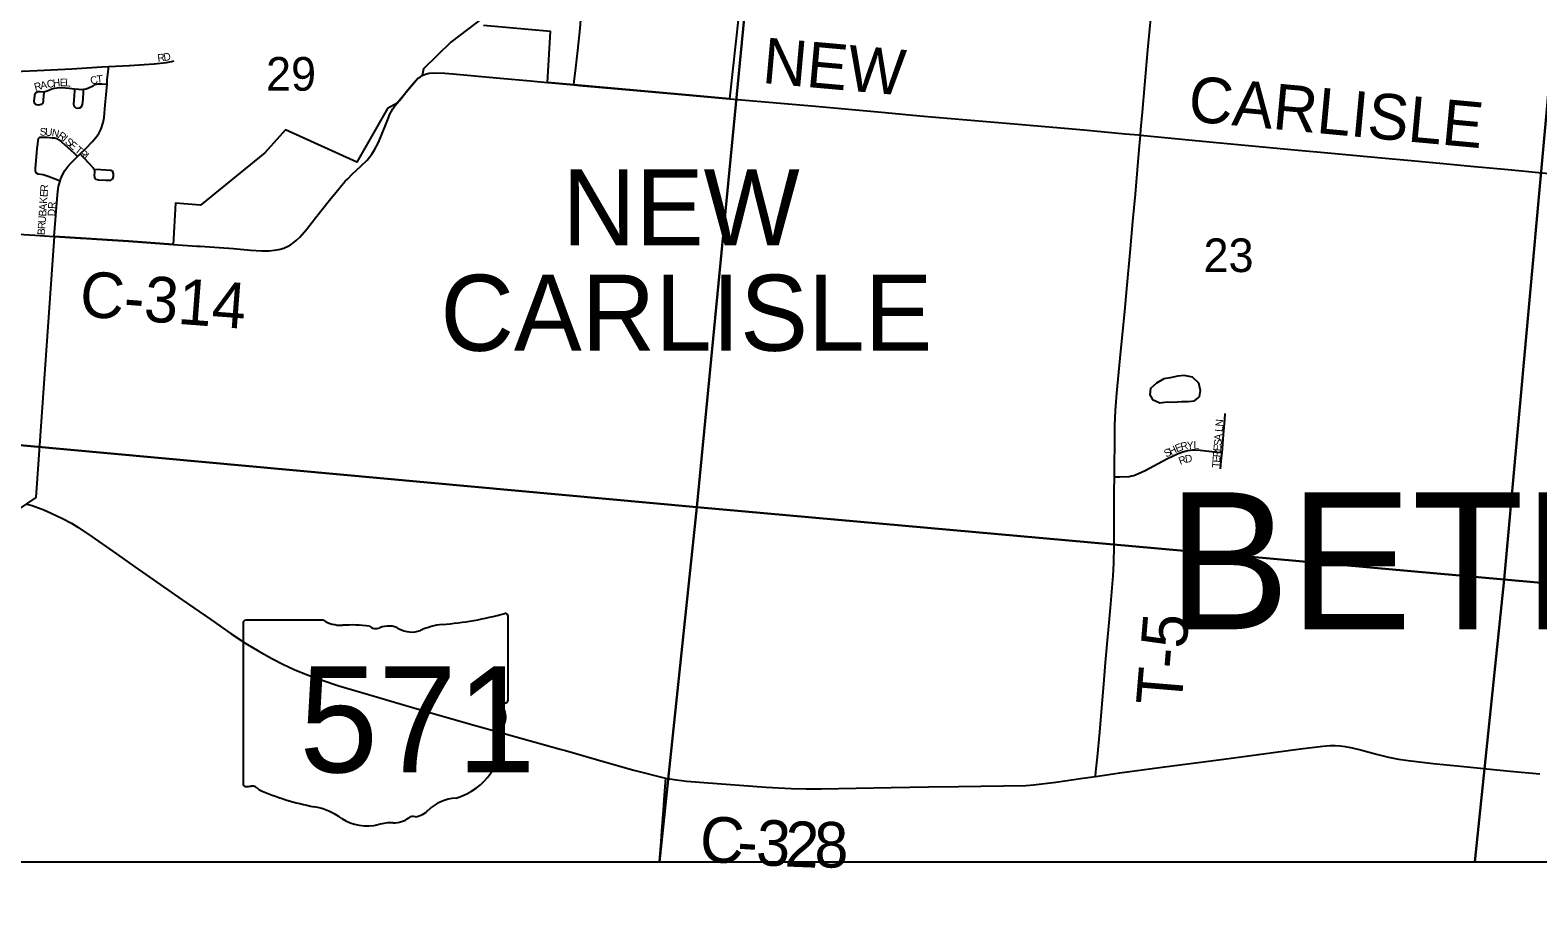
# Model space of a CAD drawing. Extents: x 0 to 680, y 0 to 440.
# Drawn here: x 166.66 to 196.03, y 322.85 to 340.03 of the extents above; entities that cross this region are included whole.
import ezdxf

# ---------------------------------------------------------------- set-up
doc = ezdxf.new("R2010")
doc.units = 0
for name, color, linetype in [('GM_X_City_Street', 7, 'Continuous'), ('GM_X_City_Street_Text', 7, 'Continuous'), ('GM_X_Corporation', 7, 'Continuous'), ('GM_X_Corporation_Text', 7, 'Continuous'), ('GM_X_County_Road', 7, 'Continuous'), ('GM_X_County_Road_Text', 7, 'Continuous'), ('GM_X_Minor_Lake', 7, 'Continuous'), ('GM_X_Section', 7, 'Continuous'), ('GM_X_Section_Text', 7, 'Continuous'), ('GM_X_State_Location', 7, 'Continuous'), ('GM_X_State_Route', 7, 'Continuous'), ('GM_X_State_Shield', 7, 'Continuous'), ('GM_X_Township_Road', 7, 'Continuous'), ('GM_X_Township_Road_Text', 7, 'Continuous'), ('GM_X_Township_Subdivision', 7, 'Continuous'), ('GM_X_Township_Subdivision_Text', 7, 'Continuous'), ('GM_X_Township_Text', 7, 'Continuous'), ('SH_Text', 7, 'Continuous')]:
    doc.layers.add(name, color=color, linetype=linetype)

msp = doc.modelspace()

# ---------------------------------------------------------------- linework, layer by layer
at = {"layer": 'GM_X_City_Street'}
for points in [[(177.25, 338.964), (177.257, 339.033), (177.286, 339.295), (177.327, 339.634), (177.371, 340.067), (177.397, 340.398)], [(165.083, 339.159), (165.198, 339.162), (165.295, 339.165), (165.537, 339.177), (165.875, 339.199), (166.213, 339.218), (166.794, 339.243), (167.471, 339.278), (168.052, 339.315), (168.188, 339.322)], [(168.156, 338.98), (168.162, 339.062), (168.183, 339.277), (168.188, 339.322)], [(168.188, 339.322), (168.597, 339.342)], [(168.597, 339.342), (168.597, 339.342), (169.077, 339.378), (169.316, 339.403), (169.411, 339.419), (169.457, 339.431)], [(167.635, 337.621), (167.734, 337.718), (167.872, 337.859), (167.934, 337.934), (167.965, 337.969), (167.995, 338.019), (168.043, 338.109), (168.083, 338.229), (168.101, 338.328), (168.122, 338.579), (168.141, 338.772), (168.156, 338.98)], [(167.701, 338.88), (167.705, 338.881), (167.752, 338.891), (167.797, 338.908), (167.885, 338.948), (167.924, 338.97), (167.975, 338.985), (168.056, 338.983), (168.156, 338.98)], [(166.929, 338.818), (166.919, 338.765), (166.912, 338.651), (166.905, 338.609), (166.874, 338.58), (166.828, 338.567), (166.781, 338.576), (166.746, 338.608), (166.74, 338.655), (166.749, 338.752), (166.755, 338.796), (166.779, 338.818), (166.807, 338.833), (166.852, 338.835), (166.899, 338.828), (166.947, 338.837), (166.992, 338.852), (167.082, 338.89), (167.128, 338.903), (167.176, 338.909), (167.272, 338.911), (167.417, 338.903), (167.523, 338.891)], [(167.523, 338.891), (167.52, 338.848), (167.513, 338.757), (167.504, 338.591), (167.509, 338.56), (167.529, 338.534), (167.551, 338.519), (167.581, 338.509), (167.628, 338.515), (167.659, 338.537), (167.68, 338.583), (167.691, 338.683), (167.699, 338.838), (167.701, 338.88)], [(167.523, 338.891), (167.609, 338.88), (167.658, 338.877), (167.701, 338.88)], [(167.242, 337.091), (167.143, 337.13), (167.012, 337.182), (166.913, 337.211), (166.818, 337.227), (166.783, 337.245), (166.762, 337.284), (166.761, 337.339), (166.773, 337.483), (166.798, 337.723), (166.809, 337.819), (166.813, 337.872), (166.823, 337.92), (166.848, 337.945), (166.896, 337.949), (166.989, 337.943), (167.089, 337.936), (167.135, 337.931), (167.181, 337.922), (167.222, 337.895), (167.268, 337.856), (167.513, 337.635), (167.584, 337.571)], [(167.242, 337.091), (167.252, 337.123), (167.29, 337.212), (167.312, 337.255), (167.337, 337.297), (167.394, 337.376), (167.458, 337.449), (167.562, 337.551), (167.584, 337.571)], [(167.584, 337.571), (167.635, 337.621)], [(167.635, 337.621), (167.685, 337.565), (167.723, 337.524), (167.791, 337.453), (167.887, 337.346), (167.909, 337.312), (167.91, 337.257), (167.908, 337.208), (167.911, 337.16), (167.941, 337.126), (167.988, 337.116), (168.133, 337.106), (168.18, 337.105), (168.229, 337.107), (168.266, 337.137), (168.28, 337.182), (168.283, 337.23), (168.27, 337.275), (168.229, 337.298), (168.132, 337.305), (167.933, 337.319)], [(167.127, 336.013), (167.182, 336.742), (167.195, 336.887), (167.21, 336.983), (167.221, 337.03), (167.242, 337.091)], [(165.811, 336.101), (166.214, 336.072), (166.748, 336.038), (167.127, 336.013)], [(167.127, 336.013), (167.641, 335.979), (167.658, 335.978)]]:
    msp.add_lwpolyline(points, dxfattribs=at)
at = {"layer": 'GM_X_Corporation'}
for points in [[(180.806, 343.495), (180.284, 338.695), (179.35, 338.777), (177.25, 338.964), (176.735, 339.012), (176.796, 340.005), (175.49, 340.125)], [(175.503, 340.289), (174.85, 339.8), (174.32, 339.276), (174.297, 339.147), (174.217, 339.093), (173.808, 338.608), (173.619, 338.505), (173.024, 337.459), (171.63, 338.09), (171.232, 337.642), (169.98, 336.621), (169.489, 336.662), (169.447, 335.856), (168.573, 335.919), (167.127, 336.013), (166.772, 330.926), (166.428, 330.687)]]:
    msp.add_lwpolyline(points, dxfattribs=at)
at = {"layer": 'GM_X_County_Road'}
for points in [[(171.17, 335.733), (171.218, 335.73), (171.315, 335.732), (171.411, 335.742), (171.505, 335.76), (171.598, 335.786), (171.642, 335.803), (171.686, 335.823), (171.727, 335.846), (171.768, 335.872), (171.843, 335.931), (171.912, 335.998), (172.039, 336.145), (172.22, 336.374), (172.491, 336.72), (172.648, 336.908), (172.73, 337.011), (172.797, 337.087), (172.846, 337.137), (172.933, 337.224), (173.103, 337.381), (173.224, 337.499), (173.313, 337.613), (173.366, 337.698), (173.435, 337.826), (173.489, 337.952), (173.6, 338.225), (173.638, 338.323), (173.661, 338.38), (173.69, 338.441), (173.723, 338.498), (173.762, 338.555), (173.808, 338.608), (173.895, 338.709), (173.986, 338.827), (174.113, 338.986), (174.176, 339.057), (174.217, 339.093), (174.261, 339.125), (174.297, 339.147), (174.361, 339.175), (174.431, 339.192), (174.517, 339.201), (174.737, 339.193), (174.891, 339.179), (175.817, 339.094), (176.402, 339.041), (176.735, 339.012), (176.751, 339.011)], [(176.751, 339.011), (177.25, 338.964)], [(177.25, 338.964), (177.357, 338.954), (178.475, 338.854), (179.35, 338.777), (180.284, 338.695), (180.368, 338.687)], [(180.368, 338.687), (181.957, 338.552), (183.311, 338.427), (183.988, 338.365), (184.905, 338.286), (185.827, 338.207), (187.185, 338.086), (187.988, 338.014), (188.248, 337.991), (188.287, 337.988)], [(188.287, 337.988), (189.494, 337.87), (190.317, 337.79), (191.285, 337.699), (192.011, 337.637), (192.979, 337.546), (193.56, 337.493), (194.188, 337.434), (194.721, 337.384), (195.447, 337.316), (197.236, 337.138), (197.865, 337.073), (197.922, 337.067)], [(167.658, 335.978), (168.162, 335.946), (168.573, 335.919), (169.447, 335.856), (169.906, 335.825)], [(169.906, 335.825), (169.973, 335.821), (170.617, 335.775), (170.952, 335.747), (171.17, 335.733)], [(187.408, 325.49), (187.887, 325.557), (188.754, 325.675), (189.816, 325.809), (190.586, 325.916), (191.406, 326.025), (191.839, 326.078), (191.984, 326.089), (192.08, 326.089), (192.176, 326.083), (192.271, 326.071), (192.413, 326.043), (192.601, 325.998), (192.883, 325.923), (193.12, 325.864), (193.311, 325.826), (193.504, 325.796), (193.987, 325.741), (194.52, 325.686), (195.487, 325.592), (196.067, 325.536)], [(179.034, 325.455), (179.25, 325.42), (179.444, 325.398), (179.784, 325.37), (180.997, 325.282), (181.483, 325.256), (181.775, 325.247), (182.067, 325.247), (182.748, 325.26), (183.429, 325.274), (184.158, 325.284), (184.742, 325.292), (186.055, 325.311), (186.2, 325.322), (186.635, 325.379), (187.165, 325.455), (187.408, 325.49)]]:
    msp.add_lwpolyline(points, dxfattribs=at)
at = {"layer": 'GM_X_Minor_Lake'}
for points in [[(189.408, 332.868), (189.435, 332.893), (189.454, 333.011), (189.426, 333.149), (189.297, 333.269), (189.137, 333.301), (189.012, 333.29), (188.863, 333.257), (188.744, 333.234), (188.6, 333.153), (188.48, 333.047), (188.472, 332.928)], [(188.472, 332.928), (188.524, 332.832), (188.666, 332.771), (188.809, 332.787), (188.928, 332.78), (189.083, 332.796), (189.214, 332.794), (189.339, 332.805), (189.408, 332.868)]]:
    msp.add_lwpolyline(points, dxfattribs=at)
at = {"layer": 'GM_X_Section'}
for points in [[(165.367, 348.048), (181.181, 346.635), (179.642, 330.734), (163.9, 332.175)], [(181.181, 346.635), (196.814, 345.237), (195.37, 329.327), (179.642, 330.734)], [(196.814, 345.237), (212.466, 343.572), (211.038, 327.916), (195.37, 329.327)]]:
    msp.add_lwpolyline(points, close=True, dxfattribs=at)
for points in [[(164.339, 316.194), (162.351, 316.357), (163.9, 332.175), (179.642, 330.734), (178.918, 323.822)], [(178.918, 323.822), (179.642, 330.734), (195.37, 329.327), (194.799, 323.822)], [(194.799, 323.822), (195.37, 329.327), (211.038, 327.916), (210.625, 323.822)]]:
    msp.add_lwpolyline(points, dxfattribs=at)
at = {"layer": 'GM_X_State_Route'}
for points in [[(166.582, 330.798), (166.587, 330.797), (166.597, 330.794), (166.697, 330.767), (166.803, 330.73), (166.894, 330.697), (166.924, 330.684)], [(166.924, 330.684), (167.071, 330.621), (167.29, 330.515), (167.461, 330.425), (167.585, 330.349), (167.867, 330.16), (168.343, 329.824), (168.701, 329.572), (169.617, 328.932), (170.176, 328.544), (170.576, 328.268), (170.861, 328.082), (171.111, 327.93), (171.366, 327.787), (171.583, 327.677), (171.804, 327.575), (172.075, 327.464), (172.348, 327.362), (172.672, 327.255), (173.138, 327.116), (173.977, 326.87), (174.444, 326.735), (175.237, 326.504), (175.894, 326.324), (176.981, 326.021), (177.09, 325.991), (177.894, 325.759), (178.415, 325.611), (179.034, 325.455), (179.005, 325.031), (178.991, 324.832), (178.96, 324.43), (178.944, 324.22), (178.913, 323.822)]]:
    msp.add_lwpolyline(points, dxfattribs=at)
at = {"layer": 'GM_X_State_Shield'}
for p, q in [((170.808, 328.48), (170.808, 325.347)), ((172.37, 328.534), (170.859, 328.534)), ((175.967, 326.973), (175.967, 328.611)), ((175.967, 326.973), (175.967, 326.973))]:
    msp.add_line(p, q, dxfattribs=at)
for centre, major_axis, start_param, end_param in [((174.13, 332.804), (5.471, 0), 4.814394, 5.042369), ((175.91, 328.618), (0.0574, 0), 6.141152, 7.989035), ((170.867, 328.487), (0.0598, 0), 1.712693, 3.28349), ((172.73, 328.897), (0.58, 0), 4.042523, 4.731795), ((172.922, 326.775), (2.081, 0), 1.404758, 1.657858), ((173.394, 328.503), (0.167, 0), 3.836095, 5.185415), ((173.64, 328.141), (0.348, 0), 0.950623, 2.079405), ((174.089, 328.637), (0.418, 0), 4.081561, 5.145723), ((174.827, 327.577), (1.101, 0), 1.699011, 2.107814), ((175.954, 326.852), (0.0889, 0), 1.883978, 3.671073), ((175.906, 326.966), (0.0615, 0), 5.05454, 6.418171), ((175.389, 326.645), (0.534, 0), 5.934695, 6.695948), ((176.173, 326.287), (0.388, 0), 2.387724, 3.262537), ((174.436, 326.079), (1.368, 0), 5.101752, 6.440018), ((170.868, 325.341), (0.0603, 0), 3.00124, 4.508301), ((170.877, 325.661), (0.46, 0), 4.665946, 4.897461), ((170.971, 325.167), (0.166, 0), 0.519207, 1.627899), ((173.066, 327.981), (3.951, 0), 4.195997, 4.488961), ((171.888, 323.94), (1.236, 0), 0.823519, 1.323587), ((174.063, 325.044), (0.442, 0), 4.937069, 5.64225), ((175.013, 324.468), (0.749, 0), 1.647645, 2.488434), ((173.225, 325.151), (0.784, 0), 4.026481, 4.996735), ((173.678, 324.068), (0.645, 0), 1.495662, 1.94098), ((173.736, 324.917), (0.418, 0), 4.691044, 5.507374), ((174.114, 324.613), (0.118, 0), 1.147584, 2.315152)]:
    msp.add_ellipse(centre, major_axis=major_axis, ratio=0.8, start_param=start_param, end_param=end_param, dxfattribs=at)
at = {"layer": 'GM_X_Township_Road'}
for points in [[(188.287, 337.988), (188.296, 338.095), (188.325, 338.435), (188.37, 338.968), (188.43, 339.647), (188.494, 340.325), (188.577, 341.294), (188.604, 341.585), (188.672, 342.312), (188.734, 343.039), (188.767, 343.378), (188.812, 343.862), (188.842, 344.201), (188.873, 344.541), (188.939, 345.267), (188.966, 345.607), (188.979, 345.752), (188.99, 345.866)], [(187.778, 331.326), (187.781, 331.521), (187.78, 331.597), (187.787, 331.937), (187.789, 332.326), (187.799, 332.619), (187.826, 332.959), (187.89, 333.637), (187.979, 334.557), (188.021, 334.993), (188.091, 335.769), (188.14, 336.302), (188.187, 336.835), (188.263, 337.708), (188.287, 337.988)], [(187.408, 325.49), (187.418, 325.58), (187.448, 325.87), (187.492, 326.353), (187.579, 327.369), (187.608, 327.708), (187.704, 328.772), (187.758, 329.4), (187.771, 329.642), (187.777, 329.982), (187.774, 330.418), (187.772, 330.855), (187.772, 331.037), (187.778, 331.326)]]:
    msp.add_lwpolyline(points, dxfattribs=at)
at = {"layer": 'GM_X_Township_Subdivision'}
for points in [[(189.878, 331.801), (189.886, 331.875), (189.904, 332.151), (189.929, 332.439), (189.937, 332.558)], [(187.778, 331.326), (187.883, 331.329), (188.065, 331.336), (188.113, 331.344), (188.159, 331.356), (188.25, 331.39), (188.38, 331.453), (188.803, 331.675), (189.022, 331.779), (189.112, 331.815), (189.159, 331.829), (189.206, 331.84), (189.254, 331.847), (189.302, 331.851), (189.351, 331.851), (189.447, 331.845), (189.785, 331.81), (189.878, 331.801)], [(189.847, 331.48), (189.86, 331.632), (189.878, 331.801)]]:
    msp.add_lwpolyline(points, dxfattribs=at)
at = {"layer": 'SH_Text'}
msp.add_lwpolyline([(164.339, 323.822), (216.564, 323.822), (216.564, 306.809), (164.339, 306.809)], close=True, dxfattribs=at)

# ---------------------------------------------------------------- texts
at = {"layer": 'GM_X_City_Street_Text'}
for s, height, rotation, p in [('R', 0.148, 8.3585, (169.149, 339.412)), ('D', 0.148, 8.3357, (169.265, 339.429)), ('R', 0.148, 15.515, (166.759, 338.847)), ('A', 0.148, 10.9285, (166.869, 338.878)), ('C', 0.148, 9.638, (166.996, 338.903)), ('H', 0.148, 7.1209, (167.11, 338.922)), ('E', 0.148, 0.2732, (167.235, 338.938)), ('L', 0.148, 356.6103, (167.337, 338.938)), ('C', 0.148, 17.3598, (167.856, 338.965)), ('T', 0.148, 5.4999, (167.96, 338.999)), ('S', 0.148, 358.0053, (166.842, 337.979)), ('U', 0.148, 356.0405, (166.945, 337.976)), ('N', 0.148, 348.5808, (167.07, 337.967)), ('R', 0.148, 323.5673, (167.183, 337.948)), ('I', 0.148, 319.2849, (167.275, 337.88)), ('S', 0.148, 318.7023, (167.324, 337.838)), ('E', 0.148, 318.6809, (167.402, 337.769)), ('T', 0.148, 320.9732, (167.516, 337.671)), ('R', 0.148, 321.9066, (167.599, 337.604)), ('L', 0.148, 321.9386, (167.691, 337.531)), ('E', 0.148, 86.2686, (166.995, 336.775)), ('R', 0.148, 86.257, (167.001, 336.879)), ('A', 0.148, 86.2601, (166.978, 336.514)), ('K', 0.148, 86.2773, (166.986, 336.645)), ('DR', 0.1482, 86.989, (167.146, 336.402)), ('R', 0.148, 86.2721, (166.954, 336.15)), ('U', 0.148, 86.2601, (166.961, 336.267)), ('B', 0.148, 86.2721, (166.97, 336.397)), ('B', 0.148, 86.2691, (166.946, 336.033))]:
    msp.add_text(s, height=height, rotation=rotation, dxfattribs=at).set_placement(p)
at = {"layer": 'GM_X_Corporation_Text'}
for s, p in [('NEW', (177.024, 335.836)), ('CARLISLE', (174.65, 333.783))]:
    msp.add_text(s, height=1.4823, rotation=0, dxfattribs=at).set_placement(p)
at = {"layer": 'GM_X_County_Road_Text'}
for s, height, rotation, p in [('NEW', 0.8894, 354.8867, (180.901, 339.004)), ('CARLISLE', 0.8894, 354.7144, (189.196, 338.26)), ('C-314', 0.8894, 355.6397, (167.604, 334.456)), ('C', 0.889, 356.2778, (179.682, 323.836)), ('3', 0.889, 356.8308, (180.785, 323.765)), ('2', 0.889, 357.7752, (181.348, 323.734)), ('8', 0.889, 0.1887, (181.936, 323.711)), ('-', 0.889, 356.4033, (180.413, 323.788))]:
    msp.add_text(s, height=height, rotation=rotation, dxfattribs=at).set_placement(p)
at = {"layer": 'GM_X_Section_Text'}
for s, p in [('29', (171.253, 338.852)), ('23', (189.515, 335.317))]:
    msp.add_text(s, height=0.6552, rotation=0, dxfattribs=at).set_placement(p)
at = {"layer": 'GM_X_State_Location'}
for s in ['s', 'r']:
    msp.add_text(s, height=0.00296, dxfattribs=at).set_placement((173.33, 326.705))
msp.add_text('571', height=0.00296, rotation=0, dxfattribs=at).set_placement((172.283, 326.49))
at = {"layer": 'GM_X_State_Shield'}
msp.add_text('571', height=2.0637, dxfattribs=at).set_placement((171.9, 325.568))
at = {"layer": 'GM_X_Township_Road_Text'}
msp.add_text('T-5', height=0.8894, rotation=85.226, dxfattribs=at).set_placement((189.084, 326.844))
at = {"layer": 'GM_X_Township_Subdivision_Text'}
for s, rotation, p in [('A', 85.2509, (189.87, 332.029)), ('L', 85.2681, (189.884, 332.198)), ('N', 85.6241, (189.893, 332.303)), ('S', 25.111, (188.785, 331.702)), ('H', 25.0988, (188.88, 331.746)), ('E', 22.3088, (188.996, 331.801)), ('R', 13.9067, (189.087, 331.839)), ('Y', 3.455, (189.194, 331.866)), ('L', 0.3279, (189.322, 331.874)), ('E', 85.278, (189.853, 331.821)), ('S', 85.2681, (189.862, 331.925)), ('R', 20.4395, (189.062, 331.56)), ('D', 8.6648, (189.165, 331.599)), ('T', 85.2681, (189.826, 331.496)), ('E', 85.278, (189.835, 331.6)), ('R', 85.2585, (189.843, 331.704))]:
    msp.add_text(s, height=0.148, rotation=rotation, dxfattribs=at).set_placement(p)
at = {"layer": 'GM_X_Township_Text'}
msp.add_text('BETHEL', height=2.6682, rotation=0, dxfattribs=at).set_placement((188.814, 328.356))

doc.saveas('drawing.dxf')
